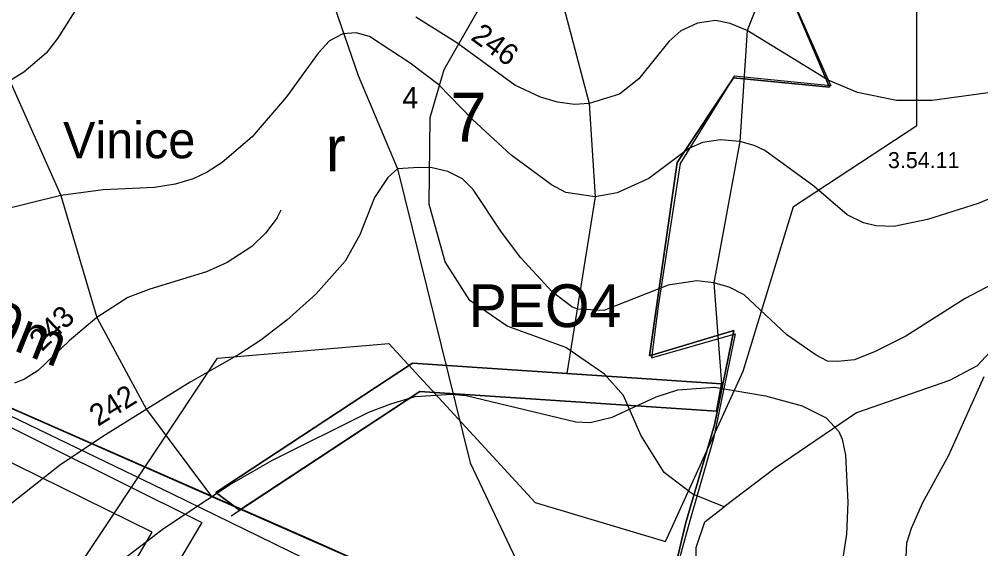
# Model space of a CAD drawing. Extents: x -662500 to -655523, y -1056000 to -1049993.
# Drawn here: x -659685.9 to -659235.8, y -1052566.6 to -1052319 of the extents above; entities that cross this region are included whole.
import ezdxf

# ---------------------------------------------------------------- set-up
doc = ezdxf.new("R2010")
doc.units = 0
for name, color, linetype in [('58', 7, 'Continuous'), ('Vrstva 1', 7, 'Continuous'), ('Vrstva 12', 7, 'Continuous'), ('Vrstva 18', 7, 'Continuous'), ('Vrstva 22', 7, 'Continuous'), ('Vrstva 24', 7, 'Continuous'), ('Vrstva 35', 7, 'Continuous'), ('Vrstva 36', 7, 'Continuous'), ('Vrstva 37', 7, 'Continuous'), ('Vrstva 5', 7, 'Continuous'), ('Vrstva 51', 7, 'Continuous'), ('Vrstva 57', 7, 'Continuous'), ('Vrstva 6', 7, 'Continuous'), ('Vrstva 7', 7, 'Continuous')]:
    doc.layers.add(name, color=color, linetype=linetype)

msp = doc.modelspace()

# ---------------------------------------------------------------- linework, layer by layer
at = {"layer": '58'}
msp.add_lwpolyline([(-659328.02, -1052300.49), (-659306.01, -1052350.14), (-659351.19, -1052345.64), (-659376.51, -1052386.45), (-659386.77, -1052453.16), (-659389.91, -1052477.37), (-659350.86, -1052466.04), (-659360.95, -1052515.07), (-659372.04, -1052553.55), (-659377.67, -1052573.87), (-659378, -1052577.29), (-659384.78, -1052630.2), (-659387.27, -1052644.16), (-659388.08, -1052647.48), (-659403.17, -1052709.23), (-659407.79, -1052728.1), (-659412.92, -1052739.74), (-659420.7, -1052763.94), (-659421.56, -1052774.88), (-659416.29, -1052791.84), (-659426.36, -1052809.02), (-659442.52, -1052844.7), (-659442.36, -1052874.55)], dxfattribs=at)
at = {"layer": 'Vrstva 1'}
msp.add_lwpolyline([(-659326.1, -1052304.85), (-659306.57, -1052350.72), (-659351.57, -1052346.35), (-659378.02, -1052386.02), (-659390.97, -1052476.36), (-659351.38, -1052464.53), (-659360.53, -1052508.64), (-659373.81, -1052554.38), (-659378.95, -1052575.38), (-659383.52, -1052601.23), (-659385.35, -1052614.38), (-659398.17, -1052675.24), (-659405.34, -1052703.15), (-659410.42, -1052729.16), (-659417.6, -1052762.04), (-659426.9, -1052808.74), (-659444.11, -1052845.81), (-659442.9, -1052874.31)], dxfattribs=at)
at = {"layer": 'Vrstva 12'}
msp.add_lwpolyline([(-659975.22, -1052363.23), (-659957.91, -1052372.73), (-659920.43, -1052396.6), (-659893.12, -1052405.51), (-659744.12, -1052478.37), (-659614.29, -1052540.87), (-659450.8, -1052620.7), (-659391.97, -1052645.81)], dxfattribs=at)
at = {"layer": 'Vrstva 22'}
for p, q in [((-659593.87, -1052540.3), (-659501.85, -1052479.81)), ((-659586.73, -1052551.16), (-659498.36, -1052493.07))]:
    msp.add_line(p, q, dxfattribs=at)
msp.add_lwpolyline([(-659593.87, -1052540.3), (-659501.85, -1052479.81), (-659357.23, -1052489.43), (-659359.52, -1052502.31), (-659498.36, -1052493.07), (-659582.78, -1052548.57)], close=True, dxfattribs=at)
at = {"layer": 'Vrstva 24'}
for points in [[(-659356, -1052547), (-659369.9, -1052541.44), (-659371, -1052541), (-659384, -1052531), (-659395, -1052513.5), (-659403, -1052495), (-659412, -1052485), (-659430, -1052472.5), (-659457.5, -1052462.5), (-659475, -1052450.5), (-659486.5, -1052432.5), (-659494, -1052405.5), (-659493.5, -1052365), (-659487, -1052342.5), (-659471.5, -1052315.5), (-659450, -1052297), (-659443, -1052294)], [(-659091, -1052506), (-659218, -1052460), (-659237.5, -1052481), (-659250.5, -1052488), (-659294, -1052503), (-659332, -1052529), (-659356, -1052547)], [(-659432, -1052926), (-659430.5, -1052919), (-659432.03, -1052911.34), (-659433, -1052906.5), (-659431, -1052848), (-659428, -1052826), (-659421.5, -1052819.5), (-659413.5, -1052801.5), (-659411.5, -1052761), (-659403, -1052732), (-659398, -1052714), (-659374, -1052607), (-659369, -1052583), (-659369, -1052566), (-659365, -1052554), (-659356, -1052547)]]:
    msp.add_lwpolyline(points, dxfattribs=at)
at = {"layer": 'Vrstva 35'}
msp.add_lwpolyline([(-659447.57, -1052234.77), (-659449.34, -1052252.16), (-659433.96, -1052302.14), (-659419.16, -1052358.38), (-659416.31, -1052402.09), (-659429.54, -1052484.62)], dxfattribs=at)
at = {"layer": 'Vrstva 36'}
for points in [[(-659390.32, -1052019.34), (-659473.97, -1052032.46), (-659523.65, -1052033.38), (-659629.9, -1052027.09), (-659621.04, -1052067.57), (-659612.63, -1052095.78), (-659613.06, -1052104.19), (-659616.18, -1052110.87), (-659620.93, -1052116.23), (-659629.5, -1052120.84), (-659671.87, -1052141.1), (-659688.36, -1052149.79), (-659691.31, -1052152.96), (-659692.79, -1052159.14), (-659681.03, -1052192.1), (-659680.96, -1052200.79), (-659688.64, -1052239.7), (-659719.21, -1052284.92), (-659707.09, -1052314.99), (-659690.29, -1052347.87), (-659666.49, -1052401.44), (-659649.62, -1052458.41), (-659626.31, -1052501.42), (-659596.35, -1052541.51)], [(-659390.32, -1052019.34), (-659379.29, -1052053.33), (-659372.74, -1052085.93), (-659368.18, -1052102.67), (-659352.52, -1052124.73), (-659340.85, -1052146.73), (-659310.45, -1052197.06), (-659327.75, -1052284.63), (-659330.67, -1052287.3), (-659345.12, -1052324.35), (-659348.54, -1052376.18), (-659360.78, -1052442.24), (-659357.23, -1052489.43)]]:
    msp.add_lwpolyline(points, dxfattribs=at)
at = {"layer": 'Vrstva 37'}
msp.add_lwpolyline([(-659725.21, -1052638.68), (-659681.94, -1052610.76), (-659593.13, -1052477.47), (-659512.86, -1052470.64), (-659444.33, -1052545.04), (-659383.41, -1052563.27), (-659346.98, -1052483.53), (-659323.49, -1052406.63), (-659265.71, -1052368.75), (-659265.71, -1052313.92), (-659298.73, -1052302.49), (-659368.75, -1052154.96), (-659417.14, -1052139.58), (-659488.88, -1052161.23), (-659509.37, -1052148.69), (-659509.37, -1052124.63), (-659530.01, -1052053.42), (-659514.64, -1052002.73), (-659551.64, -1051995.89), (-659673.12, -1052221.79), (-659730.97, -1052288.96)], dxfattribs=at)
at = {"layer": 'Vrstva 5'}
for points in [[(-659442.36, -1052874.55), (-659444.11, -1052845.81), (-659426.9, -1052808.74), (-659412.92, -1052739.74), (-659405.34, -1052703.15), (-659398.17, -1052675.24), (-659385.35, -1052614.38), (-659378.95, -1052575.38), (-659373.81, -1052554.38), (-659360.53, -1052508.64), (-659351.38, -1052464.53), (-659390.97, -1052476.36), (-659378.02, -1052386.02), (-659351.57, -1052346.35), (-659306.57, -1052350.72), (-659328.02, -1052300.49)], [(-659931.7, -1052394.49), (-659546.84, -1052563.39), (-659488.42, -1052589.49), (-659519.16, -1052634.21), (-659541.43, -1052688.68), (-659666.36, -1052620.96), (-659637.28, -1052586.47), (-659522.86, -1052642.76), (-659519.16, -1052634.21), (-659488.42, -1052589.49), (-659931.7, -1052394.49)]]:
    msp.add_lwpolyline(points, dxfattribs=at)
at = {"layer": 'Vrstva 51'}
for points in [[(-660169.13, -1053023.13), (-660110.85, -1052940.58), (-660079.74, -1052916.29), (-659950.2, -1052798.66), (-659898.58, -1052720.65), (-659915.89, -1052669.98), (-659910.89, -1052596.38), (-659900.42, -1052552.71), (-659942.19, -1052387.83), (-659921.6, -1052399.48), (-659893.5, -1052409.43), (-659785.78, -1052462.16), (-659600.37, -1052554.27), (-659621.1, -1052589.25), (-659403.17, -1052709.23)], [(-659408.68, -1052722.85), (-659645.22, -1052595.6), (-659623.64, -1052558.85), (-659899.32, -1052423.28), (-659921, -1052417.16), (-659884.97, -1052552.61), (-659896.01, -1052598.65), (-659902.05, -1052660.61), (-659882, -1052722.78), (-659938.73, -1052808.5), (-660070.07, -1052927.77), (-660099.87, -1052951.04), (-660151.35, -1053023.96)]]:
    msp.add_lwpolyline(points, dxfattribs=at)
at = {"layer": 'Vrstva 57'}
msp.add_lwpolyline([(-659618.3, -1052043.89), (-659602.31, -1052104.35), (-659598.67, -1052138.3), (-659592.06, -1052165.06), (-659579.9, -1052186.97), (-659553.68, -1052246.68), (-659542.36, -1052285.96), (-659538.36, -1052313.22), (-659527.2, -1052345.29), (-659508.78, -1052388.91), (-659474.8, -1052526.47), (-659398.9, -1052686.49)], dxfattribs=at)
at = {"layer": 'Vrstva 6'}
msp.add_lwpolyline([(-659593.87, -1052540.3), (-659582.78, -1052548.57), (-659498.36, -1052493.07), (-659359.52, -1052502.31), (-659357.23, -1052489.43), (-659501.85, -1052479.81)], close=True, dxfattribs=at)
at = {"layer": 'Vrstva 7'}
for p, q in [((-659655.15, -1052307.62), (-659668.04, -1052328.03)), ((-659481.04, -1052330.06), (-659500.33, -1052318)), ((-659368.47, -1052320.79), (-659376.3, -1052324.49)), ((-659359.93, -1052319.65), (-659368.47, -1052320.79)), ((-659353.09, -1052320.93), (-659359.93, -1052319.65)), ((-659345.12, -1052324.35), (-659353.09, -1052320.93)), ((-659534.41, -1052325.9), (-659540.64, -1052329.16)), ((-659528.17, -1052325.33), (-659534.41, -1052325.9)), ((-659521.94, -1052327.03), (-659528.17, -1052325.33)), ((-659376.3, -1052324.49), (-659381.85, -1052329.48)), ((-659307.25, -1052347.42), (-659345.12, -1052324.35)), ((-659668.04, -1052328.03), (-659673.29, -1052334.83)), ((-659540.64, -1052329.16), (-659546, -1052334.92)), ((-659502.89, -1052339.48), (-659521.94, -1052327.03)), ((-659453.9, -1052349.84), (-659481.04, -1052330.06)), ((-659381.85, -1052329.48), (-659395.81, -1052346.85)), ((-659673.29, -1052334.83), (-659683.78, -1052343.76)), ((-659546, -1052334.92), (-659560.77, -1052355.24)), ((-659683.78, -1052343.76), (-659690.29, -1052347.87)), ((-659489.52, -1052349.71), (-659502.89, -1052339.48)), ((-659395.81, -1052346.85), (-659404.92, -1052353.97)), ((-659293.58, -1052353.26), (-659307.25, -1052347.42)), ((-659473.69, -1052365.93), (-659489.52, -1052349.71)), ((-659441.94, -1052355.39), (-659453.9, -1052349.84)), ((-659194.48, -1052348.41), (-659258.55, -1052356.96)), ((-659560.77, -1052355.24), (-659576.92, -1052373.94)), ((-659433.96, -1052357.81), (-659441.94, -1052355.39)), ((-659404.92, -1052353.97), (-659419.16, -1052358.38)), ((-659275.35, -1052356.96), (-659293.58, -1052353.26)), ((-659258.55, -1052356.96), (-659275.35, -1052356.96)), ((-659425.99, -1052358.95), (-659433.96, -1052357.81)), ((-659419.16, -1052358.38), (-659425.99, -1052358.95)), ((-659455.75, -1052382.44), (-659473.69, -1052365.93)), ((-659576.92, -1052373.94), (-659590.95, -1052385.99)), ((-659357.65, -1052375.32), (-659366.05, -1052376.6)), ((-659348.54, -1052376.18), (-659357.65, -1052375.32)), ((-659372.46, -1052379.45), (-659391.25, -1052393.41)), ((-659366.05, -1052376.6), (-659372.46, -1052379.45)), ((-659341.84, -1052378.03), (-659348.54, -1052376.18)), ((-659336.86, -1052380.45), (-659341.84, -1052378.03)), ((-659436.81, -1052396.4), (-659455.75, -1052382.44)), ((-659313.94, -1052397.11), (-659336.86, -1052380.45)), ((-659590.95, -1052385.99), (-659597.89, -1052390.52)), ((-659508.78, -1052388.91), (-659513.34, -1052392.95)), ((-659498.84, -1052388.26), (-659508.78, -1052388.91)), ((-659492.62, -1052388.56), (-659498.84, -1052388.26)), ((-659485.22, -1052390.13), (-659492.62, -1052388.56)), ((-659597.89, -1052390.52), (-659604.41, -1052393.64)), ((-659513.34, -1052392.95), (-659519.67, -1052402.29)), ((-659478.39, -1052393.69), (-659485.22, -1052390.13)), ((-659391.25, -1052393.41), (-659406.06, -1052400.24)), ((-659622.55, -1052397.75), (-659646.65, -1052398.74)), ((-659612.92, -1052396.19), (-659622.55, -1052397.75)), ((-659604.41, -1052393.64), (-659612.92, -1052396.19)), ((-659473.4, -1052398.67), (-659478.39, -1052393.69)), ((-659429.98, -1052399.96), (-659436.81, -1052396.4)), ((-659298.42, -1052410.49), (-659313.94, -1052397.11)), ((-659666.49, -1052401.44), (-659703.05, -1052410.51)), ((-659646.65, -1052398.74), (-659666.49, -1052401.44)), ((-659519.67, -1052402.29), (-659526.47, -1052419.86)), ((-659460.16, -1052418.61), (-659473.4, -1052398.67)), ((-659416.31, -1052402.09), (-659429.98, -1052399.96)), ((-659406.06, -1052400.24), (-659416.31, -1052402.09)), ((-659224.67, -1052399.96), (-659237.05, -1052405.22)), ((-659237.05, -1052405.22), (-659260.83, -1052412.63)), ((-659565.16, -1052411.92), (-659563.32, -1052408.1)), ((-659290.73, -1052414.19), (-659298.42, -1052410.49)), ((-659565.16, -1052411.92), (-659570.69, -1052419.01)), ((-659285.03, -1052415.62), (-659290.73, -1052414.19)), ((-659276.49, -1052415.9), (-659285.03, -1052415.62)), ((-659260.83, -1052412.63), (-659276.49, -1052415.9)), ((-659570.69, -1052419.01), (-659577.06, -1052425.24)), ((-659526.47, -1052419.86), (-659533.27, -1052432.19)), ((-659451.19, -1052430.57), (-659460.16, -1052418.61)), ((-659577.06, -1052425.24), (-659588.54, -1052432.76)), ((-659588.54, -1052432.76), (-659598.18, -1052437.15)), ((-659533.27, -1052432.19), (-659547.02, -1052447.49)), ((-659436.39, -1052446.51), (-659451.19, -1052430.57)), ((-659598.18, -1052437.15), (-659624.82, -1052445.23)), ((-659368.75, -1052441.39), (-659382.14, -1052443.38)), ((-659360.78, -1052442.24), (-659368.75, -1052441.39)), ((-659353.66, -1052444.24), (-659360.78, -1052442.24)), ((-659624.82, -1052445.23), (-659635.03, -1052449.19)), ((-659427.27, -1052453.49), (-659436.39, -1052446.51)), ((-659382.14, -1052443.38), (-659412.32, -1052455.2)), ((-659346.54, -1052447.8), (-659353.66, -1052444.24)), ((-659230.65, -1052443.1), (-659243.17, -1052449.65)), ((-659635.03, -1052449.19), (-659649.62, -1052458.41)), ((-659547.02, -1052447.49), (-659560.62, -1052459.68)), ((-659326.61, -1052466.59), (-659346.54, -1052447.8)), ((-659243.17, -1052449.65), (-659270.94, -1052467.16)), ((-659424.57, -1052454.63), (-659427.27, -1052453.49)), ((-659412.32, -1052455.2), (-659424.57, -1052454.63)), ((-659649.62, -1052458.41), (-659662.52, -1052469.32)), ((-659560.62, -1052459.68), (-659572.81, -1052469.03)), ((-659662.52, -1052469.32), (-659676.97, -1052483.21)), ((-659572.81, -1052469.03), (-659583.16, -1052475.84)), ((-659312.94, -1052476.13), (-659326.61, -1052466.59)), ((-659270.94, -1052467.16), (-659285.32, -1052474.42)), ((-659285.32, -1052474.42), (-659295, -1052478.27)), ((-659583.16, -1052475.84), (-659605.83, -1052488.73)), ((-659307.53, -1052478.83), (-659312.94, -1052476.13)), ((-659302.69, -1052479.12), (-659307.53, -1052478.83)), ((-659295, -1052478.27), (-659302.69, -1052479.12)), ((-659676.97, -1052483.21), (-659683.49, -1052487.32)), ((-659683.49, -1052487.32), (-659688.03, -1052489.16)), ((-659250.72, -1052522.83), (-659234.2, -1052486.1)), ((-659605.83, -1052488.73), (-659646.79, -1052514.1)), ((-659387.83, -1052495.49), (-659377.58, -1052492.36)), ((-659377.58, -1052492.36), (-659360.5, -1052491.08)), ((-659360.5, -1052491.08), (-659336.58, -1052495.07)), ((-659512.01, -1052498.8), (-659500.6, -1052495.35)), ((-659500.6, -1052495.35), (-659483.51, -1052494.35)), ((-659483.51, -1052494.35), (-659476.68, -1052494.92)), ((-659476.68, -1052494.92), (-659425.42, -1052507.31)), ((-659408.34, -1052505.03), (-659387.83, -1052495.49)), ((-659336.58, -1052495.07), (-659319.49, -1052499.77)), ((-659522.33, -1052502.66), (-659512.01, -1052498.8)), ((-659319.49, -1052499.77), (-659308.24, -1052505.46)), ((-659567.73, -1052525.31), (-659522.33, -1052502.66)), ((-659418.59, -1052507.59), (-659408.34, -1052505.03)), ((-659308.24, -1052505.46), (-659302.26, -1052511.73)), ((-659425.42, -1052507.31), (-659418.59, -1052507.59)), ((-659646.79, -1052514.1), (-659667.05, -1052527.71)), ((-659302.26, -1052511.73), (-659300.7, -1052515.43)), ((-659300.7, -1052515.43), (-659299.13, -1052522.83)), ((-659299.13, -1052522.83), (-659297.99, -1052545.04)), ((-659262.96, -1052545.04), (-659250.72, -1052522.83)), ((-659667.05, -1052527.71), (-659696.95, -1052551.23)), ((-659587.41, -1052536.77), (-659567.73, -1052525.31)), ((-659618.3, -1052557.18), (-659587.41, -1052536.77)), ((-659297.99, -1052545.04), (-659298.7, -1052559.85)), ((-659268.23, -1052557), (-659262.96, -1052545.04)), ((-659640.13, -1052573.76), (-659618.3, -1052557.18)), ((-659298.7, -1052559.85), (-659303.4, -1052589.47)), ((-659270.37, -1052563.84), (-659268.23, -1052557)), ((-659271.08, -1052578.07), (-659270.37, -1052563.84))]:
    msp.add_line(p, q, dxfattribs=at)

# ---------------------------------------------------------------- texts
at = {"layer": '58'}
msp.add_text('Vinice', height=17, dxfattribs=at).set_placement((-659665.38, -1052384))
at = {"layer": 'Vrstva 18'}
msp.add_text('C9-639m', height=20, rotation=338.3114, dxfattribs=at).set_placement((-659770.53, -1052441.22))
at = {"layer": 'Vrstva 22'}
msp.add_text('PEO4', height=20, rotation=360, dxfattribs=at).set_placement((-659475.47, -1052462.97))
at = {"layer": 'Vrstva 24'}
msp.add_text('3.54.11', height=7.5, dxfattribs=at).set_placement((-659279.28, -1052388.63))
at = {"layer": 'Vrstva 36'}
msp.add_text('4', height=10, dxfattribs=at).set_placement((-659506.55, -1052360.68))
at = {"layer": 'Vrstva 5'}
msp.add_text('r', height=21, dxfattribs=at).set_placement((-659542.43, -1052390.07))
at = {"layer": 'Vrstva 57'}
msp.add_text('7', height=23, dxfattribs=at).set_placement((-659484.2, -1052376.31))
at = {"layer": 'Vrstva 7'}
for s, rotation, p in [('246', 323.9202, (-659475.02, -1052328.25)), ('243', 43.852, (-659675.3, -1052474.66)), ('242', 31.7729, (-659649.03, -1052509.61))]:
    msp.add_text(s, height=10, rotation=rotation, dxfattribs=at).set_placement(p)

doc.saveas('drawing.dxf')
